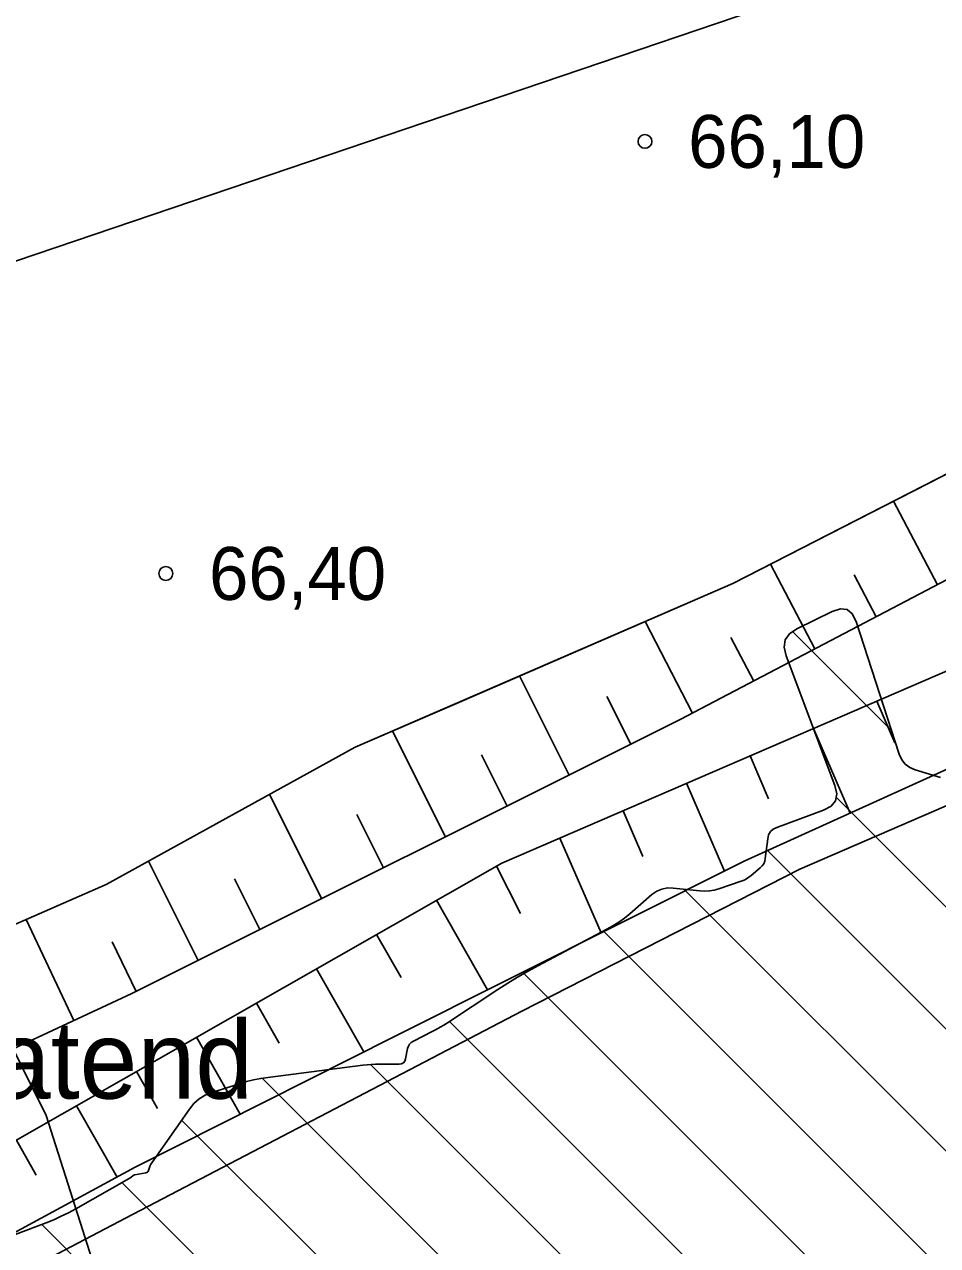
# Model space of a CAD drawing. Extents: x 532503 to 539665, y 6557663 to 6561526.
# Drawn here: x 535368.4 to 535410.7, y 6559863.4 to 6559920 of the extents above; entities that cross this region are included whole.
import ezdxf

# ---------------------------------------------------------------- set-up
doc = ezdxf.new("R2010")
doc.units = 0
for name, color, linetype in [('HALJASTUS', 7, 'Continuous'), ('Kaevandatud ala', 7, 'Continuous'), ('KORGUS-EH2000', 7, 'Continuous'), ('Lamami horisontaal_EH2000', 7, 'Continuous'), ('Lõige', 7, 'Continuous'), ('RELJEEF', 7, 'Continuous')]:
    doc.layers.add(name, color=color, linetype=linetype)

msp = doc.modelspace()

# ---------------------------------------------------------------- linework, layer by layer
at = {"layer": 'Kaevandatud ala'}
for p, q in [((535403.982, 6559891.843), (535408.562, 6559887.262)), ((535405.998, 6559884.169), (535470.721, 6559819.446)), ((535402.768, 6559881.743), (535467.514, 6559816.996)), ((535398.944, 6559879.91), (535464.307, 6559814.547)), ((535395.224, 6559877.973), (535461.1, 6559812.097)), ((535391.535, 6559876.005), (535457.893, 6559809.647)), ((535388.095, 6559873.788), (535454.685, 6559807.198)), ((535384.435, 6559871.792), (535451.478, 6559804.748)), ((535379.418, 6559871.152), (535448.271, 6559802.298)), ((535375.697, 6559869.216), (535445.064, 6559799.849)), ((535372.933, 6559866.322), (535441.857, 6559797.399)), ((535369.218, 6559864.381), (535438.649, 6559794.949))]:
    msp.add_line(p, q, dxfattribs=at)
msp.add_lwpolyline([(535410.83, 6559885.084), (535409.657, 6559885.44), (535409.402, 6559885.549), (535409.194, 6559885.705), (535409.033, 6559885.91), (535408.92, 6559886.163), (535406.918, 6559892.319), (535406.743, 6559892.674), (535406.501, 6559892.87), (535406.192, 6559892.906), (535405.817, 6559892.784), (535404.179, 6559891.977), (535403.841, 6559891.747), (535403.645, 6559891.461), (535403.592, 6559891.118), (535403.682, 6559890.719), (535405.942, 6559884.72), (535406.028, 6559884.332), (535405.969, 6559884.011), (535405.764, 6559883.756), (535405.414, 6559883.568), (535403.248, 6559882.777), (535403.082, 6559882.693), (535402.957, 6559882.577), (535402.873, 6559882.429), (535402.829, 6559882.248), (535402.719, 6559881.338), (535402.692, 6559881.21), (535402.643, 6559881.093), (535402.573, 6559880.989), (535402.481, 6559880.896), (535402.069, 6559880.547), (535401.963, 6559880.465), (535401.85, 6559880.394), (535401.732, 6559880.334), (535401.608, 6559880.285), (535400.571, 6559879.927), (535400.355, 6559879.865), (535400.135, 6559879.828), (535399.913, 6559879.815), (535399.688, 6559879.828), (535398.46, 6559879.963), (535398.189, 6559879.968), (535397.933, 6559879.918), (535397.694, 6559879.815), (535397.472, 6559879.659), (535396.441, 6559878.776), (535396.193, 6559878.575), (535395.935, 6559878.389), (535395.667, 6559878.217), (535395.389, 6559878.06), (535392.18, 6559876.362), (535391.71, 6559876.106), (535391.247, 6559875.84), (535390.791, 6559875.561), (535390.342, 6559875.272), (535388.004, 6559873.727), (535387.833, 6559873.618), (535387.658, 6559873.513), (535387.481, 6559873.413), (535387.3, 6559873.319), (535386.428, 6559872.878), (535386.329, 6559872.814), (535386.251, 6559872.735), (535386.194, 6559872.639), (535386.159, 6559872.527), (535386.059, 6559872.046), (535386.022, 6559871.941), (535385.96, 6559871.866), (535385.874, 6559871.821), (535385.764, 6559871.806), (535384.856, 6559871.807), (535384.664, 6559871.804), (535384.472, 6559871.795), (535384.281, 6559871.779), (535384.09, 6559871.758), (535379.692, 6559871.193), (535379.358, 6559871.143), (535379.027, 6559871.077), (535378.7, 6559870.997), (535378.376, 6559870.901), (535377.087, 6559870.489), (535376.781, 6559870.364), (535376.507, 6559870.196), (535376.265, 6559869.984), (535376.055, 6559869.728), (535374.309, 6559867.229), (535374.283, 6559867.189), (535374.26, 6559867.147), (535374.241, 6559867.104), (535374.225, 6559867.059), (535374.168, 6559866.875), (535374.15, 6559866.834), (535374.123, 6559866.803), (535374.088, 6559866.781), (535374.045, 6559866.768), (535373.529, 6559866.681), (535373.504, 6559866.675), (535373.481, 6559866.666), (535373.459, 6559866.654), (535373.438, 6559866.639), (535373.357, 6559866.574), (535373.337, 6559866.558), (535373.316, 6559866.543), (535373.294, 6559866.528), (535373.272, 6559866.515), (535370.798, 6559865.107), (535370.463, 6559864.925), (535370.122, 6559864.756), (535369.774, 6559864.601), (535369.421, 6559864.459), (535367.993, 6559863.916)], dxfattribs=at)
at = {"layer": 'KORGUS-EH2000'}
for centre in [(535397.147, 6559914.555), (535374.964, 6559894.539)]:
    msp.add_circle(centre, 0.32, dxfattribs=at)
at = {"layer": 'Lamami horisontaal_EH2000'}
msp.add_lwpolyline([(535263.595, 6559978.897), (535279.24, 6559969.378), (535289.33, 6559963.743), (535300.974, 6559955.07), (535311.39, 6559947.134), (535323.977, 6559935.519), (535330.762, 6559928.747), (535346.894, 6559909.063), (535357.898, 6559891.444), (535363.729, 6559880.874), (535369.418, 6559869.423), (535381.896, 6559830.286), (535384.697, 6559817.512), (535386.218, 6559804.738), (535387.08, 6559785.663), (535387.408, 6559764.957), (535386.422, 6559734.519), (535381.944, 6559720.776), (535381.85, 6559720.569), (535371.908, 6559697.985), (535369.403, 6559694.108), (535347.091, 6559670.221), (535323.306, 6559653.308), (535295.148, 6559638.437)], dxfattribs=at)
at = {"layer": 'Lõige'}
msp.add_lwpolyline([(533917.426, 6559650.435), (533949.04, 6559659.85), (534215.74, 6559786.31), (534470.46, 6559695.5), (534707.91, 6559763.06), (534929.16, 6559826.01), (535198.18, 6559814.49), (535305.655, 6559887.851), (535520.8, 6559960.87), (535543.919, 6559970.997)], dxfattribs=at)
at = {"layer": 'RELJEEF'}
for p, q in [((535410.686, 6559894.015), (535408.654, 6559897.888)), ((535405.018, 6559891.041), (535402.956, 6559894.972)), ((535406.828, 6559894.479), (535407.852, 6559892.528)), ((535399.351, 6559888.068), (535397.162, 6559892.321)), ((535401.128, 6559891.569), (535402.185, 6559889.555)), ((535393.632, 6559885.195), (535391.335, 6559889.79)), ((535395.38, 6559888.844), (535396.494, 6559886.626)), ((535408.722, 6559886.691), (535407.886, 6559888.625)), ((535387.907, 6559882.333), (535385.456, 6559887.237)), ((535404.949, 6559887.356), (535406.643, 6559883.434)), ((535389.583, 6559886.139), (535390.77, 6559883.764)), ((535402.87, 6559884.099), (535402.011, 6559886.087)), ((535399.073, 6559884.818), (535400.829, 6559880.753)), ((535382.183, 6559879.472), (535379.768, 6559884.302)), ((535397.05, 6559881.432), (535396.136, 6559883.548)), ((535383.809, 6559883.376), (535385.045, 6559880.903)), ((535393.198, 6559882.279), (535395.12, 6559877.89)), ((535376.458, 6559876.61), (535374.159, 6559881.21)), ((535391.388, 6559878.78), (535390.274, 6559880.983)), ((535378.142, 6559880.399), (535379.32, 6559878.041)), ((535387.496, 6559879.396), (535389.861, 6559875.253)), ((535370.698, 6559873.822), (535368.505, 6559878.515)), ((535385.857, 6559875.813), (535384.717, 6559877.809)), ((535372.485, 6559877.474), (535373.596, 6559875.179)), ((535381.938, 6559876.223), (535384.134, 6559872.376)), ((535380.216, 6559872.784), (535379.159, 6559874.636)), ((535376.38, 6559873.049), (535378.413, 6559869.487)), ((535374.577, 6559869.753), (535373.601, 6559871.462)), ((535370.822, 6559869.876), (535372.707, 6559866.574)), ((535368.968, 6559866.669), (535368.043, 6559868.289))]:
    msp.add_line(p, q, dxfattribs=at)
for points in [[(535268.305, 6559823.159), (535267.143, 6559826.834), (535272.404, 6559831.585), (535289.68, 6559839.949), (535302.148, 6559844.707), (535317.414, 6559850.514), (535333.985, 6559859.122), (535351.403, 6559869.313), (535362.528, 6559875.902), (535372.208, 6559880.134), (535383.73, 6559886.487), (535401.215, 6559894.081), (535423.165, 6559905.314), (535436.227, 6559911.919), (535442.986, 6559915.333), (535452.592, 6559918.371), (535455.084, 6559919.225), (535456.662, 6559919.01), (535458.391, 6559916.556), (535460.015, 6559913.27), (535460.79, 6559910.193), (535460.753, 6559908.289), (535460.731, 6559906.968)], [(535340.1, 6559862.7), (535362.528, 6559875.902), (535372.208, 6559880.134), (535383.73, 6559886.487), (535388.308, 6559888.475), (535401.215, 6559894.081), (535415.073, 6559901.173), (535417.788, 6559902.562), (535430.482, 6559909.014), (535442.986, 6559915.333), (535450.087, 6559917.579), (535455.084, 6559919.225), (535456.662, 6559919.01), (535460.015, 6559913.27), (535460.79, 6559910.193), (535460.731, 6559906.968)], [(535456.682, 6559914.697), (535447.758, 6559914.298), (535431.355, 6559904.839), (535412.08, 6559894.746), (535398.777, 6559887.767), (535373.397, 6559875.08), (535358.248, 6559868.017), (535332.79, 6559855.036), (535318.006, 6559849.212), (535301.23, 6559838.268)], [(535301.316, 6559838.321), (535319.676, 6559842.764), (535335.912, 6559850.534), (535365.349, 6559866.751), (535390.517, 6559881.121), (535418.525, 6559893.221), (535438.063, 6559902.227), (535450.89, 6559908.417), (535457.559, 6559911.737), (535456.682, 6559914.697)], [(535294.283, 6559826.645), (535295.349, 6559827.591), (535297.121, 6559828.289), (535301.55, 6559830.375), (535305.415, 6559832.206), (535312.97, 6559834.349), (535319.979, 6559837.341), (535325.181, 6559839.338), (535338.102, 6559846.328), (535357.195, 6559858.163), (535373.547, 6559867.03), (535385.523, 6559873.077), (535401.737, 6559881.208), (535414.334, 6559886.924), (535431.116, 6559893.935), (535444.139, 6559900.361), (535451.376, 6559904.182), (535459.627, 6559909.059)], [(535460.731, 6559906.968), (535454.708, 6559905.059), (535448.179, 6559900.209), (535435.824, 6559894.386), (535419.259, 6559887.317), (535404.323, 6559880.832), (535391.453, 6559874.256), (535373.092, 6559864.667), (535361.49, 6559858.593), (535347.558, 6559849.98), (535338.79, 6559844.299), (535333.31, 6559840.796), (535328.041, 6559838.778), (535314.752, 6559832.41), (535310.233, 6559830.841), (535303.523, 6559829.521), (535297.419, 6559826.994), (535296.43, 6559826.431), (535298.079, 6559822.89), (535299.832, 6559815.625), (535300.781, 6559810.773), (535301.702, 6559804.416), (535301.401, 6559802.543), (535299.456, 6559800.282)], [(535460.731, 6559906.968), (535454.708, 6559905.059), (535448.179, 6559900.209), (535435.824, 6559894.386), (535419.259, 6559887.317), (535404.323, 6559880.832), (535391.453, 6559874.256), (535373.092, 6559864.667), (535361.49, 6559858.593), (535347.558, 6559849.98), (535338.79, 6559844.299), (535333.31, 6559840.796), (535328.041, 6559838.778), (535314.752, 6559832.41), (535310.233, 6559830.841), (535303.523, 6559829.521), (535297.419, 6559826.994), (535296.43, 6559826.431), (535298.079, 6559822.89), (535299.832, 6559815.625), (535300.781, 6559810.773), (535301.702, 6559804.416), (535301.401, 6559802.543), (535299.456, 6559800.282)]]:
    msp.add_lwpolyline(points, dxfattribs=at)

# ---------------------------------------------------------------- texts
at = {"layer": 'HALJASTUS'}
msp.add_text('Katend', height=3.6, dxfattribs=at).set_placement((535363.747, 6559870.209))
at = {"layer": 'KORGUS-EH2000'}
for s, p in [('66,10 ', (535399.147, 6559913.33)), ('66,40 ', (535376.964, 6559893.314))]:
    msp.add_text(s, height=2.45, dxfattribs=at).set_placement(p)

doc.saveas('drawing.dxf')
